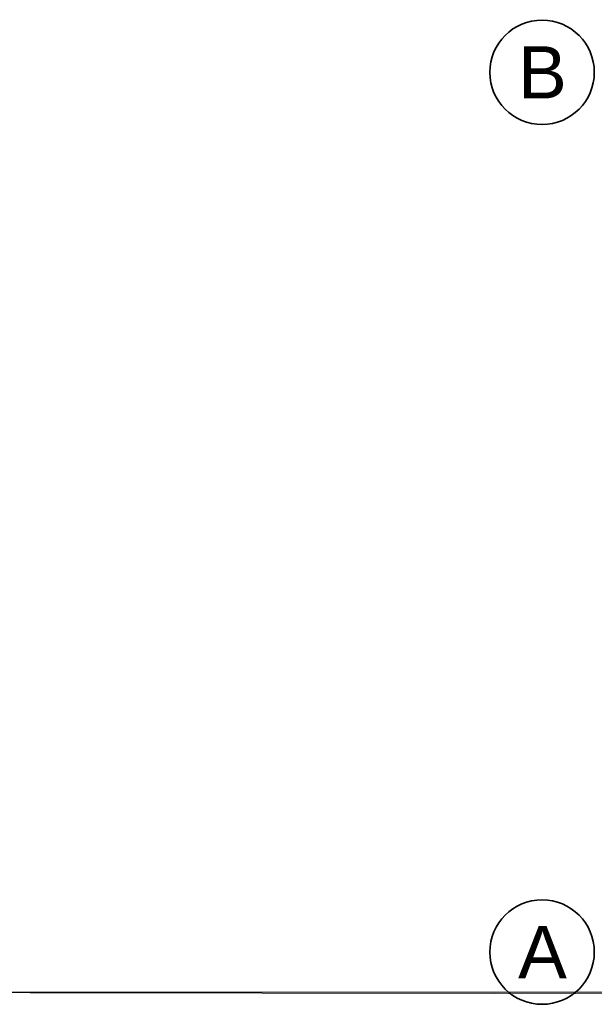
# Model space of a CAD drawing. Header units: millimetres. Extents: x 42175 to 97175, y 10092 to 468192.
# Tile 340 of 451: x 48724 to 52022, y 370301 to 375953. Entities that reach past the tile are written whole.
import ezdxf

# ---------------------------------------------------------------- set-up
doc = ezdxf.new("R2010")
doc.units = ezdxf.units.MM
doc.layers.add('Konstrukcja - Siatka mod', color=8, linetype='Continuous')
doc.layers.add('Konstrukcja - Stropy', color=8, linetype='Continuous')
doc.styles.add('STYL_AUTOMATYCZNY_1', font='ARIALN.TTF')

msp = doc.modelspace()

# ---------------------------------------------------------------- linework, layer by layer
at = {"layer": 'Konstrukcja - Siatka mod', "color": 8, "linetype": 'Continuous', "lineweight": 35, "ltscale": 100}
for centre in [(51722.5, 375651), (51722.5, 370601)]:
    msp.add_circle(centre, 300, dxfattribs=at)
at = {"layer": 'Konstrukcja - Stropy', "color": 8, "linetype": 'Continuous', "lineweight": 13, "ltscale": 100, "flags": 128}
for points in [[(46120, 370370.8), (52642.8, 370370.8), (52779.9, 375499), (52779.9, 383151.1), (46120, 383151.1)], [(46120, 370370.8), (52779.9, 370362.1), (52779.9, 375499), (52779.9, 383151.1), (46120, 383151.1)]]:
    msp.add_lwpolyline(points, close=True, dxfattribs=at)

# ---------------------------------------------------------------- texts
at = {"layer": 'Konstrukcja - Siatka mod', "color": 8, "linetype": 'Continuous', "lineweight": 13, "char_height": 300, "attachment_point": 1, "style": 'STYL_AUTOMATYCZNY_1'}
for s, insert in [('\\A1;{\\pql;\\pt0;\\fArial|b0|i0|c238|p0;\\W1.000000;B}', (51585.2, 375801)), ('\\A1;{\\pql;\\pt0;\\fArial|b0|i0|c238|p0;\\W1.000000;A}', (51585.2, 370751))]:
    msp.add_mtext(s, dxfattribs=dict(at, insert=insert))

doc.saveas('drawing.dxf')
